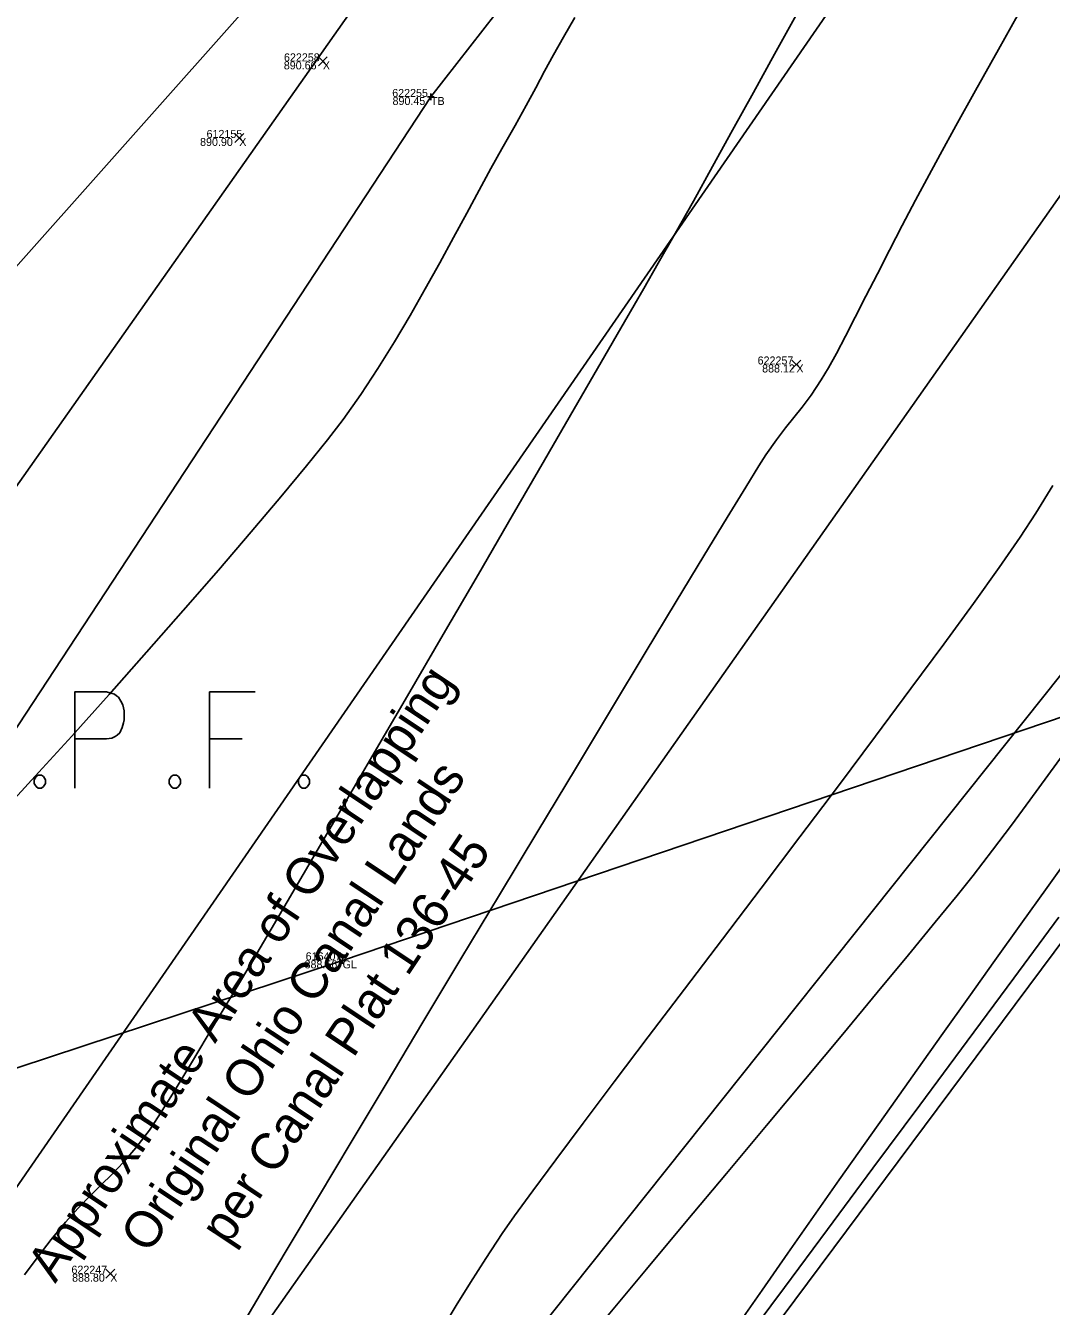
# Model space of a CAD drawing. Extents: x 1957117 to 1971063, y 701601 to 715861.
# Drawn here: x 1964540.8 to 1964585.6, y 708229.1 to 708285.1 of the extents above; entities that cross this region are included whole.
import ezdxf

# ---------------------------------------------------------------- set-up
doc = ezdxf.new("R2010")
doc.units = 0
for name, color, linetype in [('AP_X_Lights', 7, 'Continuous'), ('DT_X_Break_Line', 7, 'Continuous'), ('DT_X_Contour_Major', 7, 'Continuous'), ('DT_X_Contour_Minor', 7, 'Continuous'), ('DT_X_TIN_Hull', 7, 'Continuous'), ('GE_X_CL_20', 7, 'Continuous'), ('PV_P_Drive', 7, 'Continuous'), ('PV_P_Shoulder', 7, 'Continuous'), ('RS_Raster1', 7, 'Continuous'), ('RW_X_Esmt_RR', 7, 'Continuous'), ('RW_X_Fee_RW', 7, 'Continuous'), ('RW_X_Text', 7, 'Continuous'), ('SC_Scratch1', 7, 'Continuous'), ('SC_Shading3', 7, 'Continuous'), ('SC_Shading5', 7, 'Continuous')]:
    doc.layers.add(name, color=color, linetype=linetype)

msp = doc.modelspace()

# ---------------------------------------------------------------- linework, layer by layer
at = {"layer": 'AP_X_Lights'}
for p, q in [((1964553.573, 708283.39), (1964553.961, 708283.78)), ((1964553.573, 708283.78), (1964553.961, 708283.39)), ((1964549.92, 708280.042), (1964550.308, 708280.432)), ((1964549.92, 708280.432), (1964550.308, 708280.042)), ((1964574.281, 708270.137), (1964574.669, 708270.527)), ((1964574.281, 708270.527), (1964574.669, 708270.137)), ((1964544.278, 708230.379), (1964544.666, 708230.769)), ((1964544.278, 708230.769), (1964544.666, 708230.379))]:
    msp.add_line(p, q, dxfattribs=at)
at = {"layer": 'DT_X_Break_Line'}
for points in [[(1964459.419, 708166.066), (1964484.47, 708210.071), (1964517.163, 708248.532), (1964551.272, 708286.883), (1964576.637, 708328.512), (1964605.613, 708370.101), (1964635.976, 708409.606), (1964662.807, 708439.954), (1964694.29, 708479.765), (1964724.075, 708520.081), (1964753.89, 708554.285), (1964794.454, 708592.201), (1964843.924, 708634.62), (1964878.394, 708661.199), (1964893.281, 708673.503), (1964913.837, 708697.422), (1964957.262, 708730.313), (1964994.166, 708761.913), (1965030.611, 708787.347)], [(1965041.837, 708774.578), (1965010.271, 708750.665), (1964969.626, 708721.958), (1964924.341, 708685.464), (1964900.18, 708665.667), (1964887.175, 708651.723), (1964860.054, 708620.024), (1964813.093, 708578.67), (1964771.951, 708542.904), (1964742.265, 708507.977), (1964705.969, 708472.325), (1964672.96, 708431.648), (1964649.579, 708399.778), (1964617.533, 708362.045), (1964589.28, 708321.646), (1964558.497, 708282.029), (1964530.137, 708238.87), (1964501.633, 708199.836), (1964472.058, 708159.676)], [(1965050.602, 708752.489), (1965022.418, 708737.957), (1964979.532, 708707.414), (1964946.947, 708671.366), (1964902.088, 708640.345), (1964867.661, 708605.251), (1964845.393, 708553.042), (1964812.967, 708521.412), (1964774.51, 708483.156), (1964735.488, 708448.226), (1964693.701, 708418.355), (1964680.131, 708378.684), (1964649.884, 708340.402), (1964620.274, 708299.709), (1964589.442, 708261.034), (1964557.968, 708221.563), (1964529.012, 708179.196)]]:
    msp.add_lwpolyline(points, dxfattribs=at)
at = {"layer": 'DT_X_Contour_Major'}
msp.add_lwpolyline([(1964539.667, 708250.665), (1964541.192, 708252.324), (1964542.79, 708254.084), (1964544.424, 708255.905), (1964546.061, 708257.747), (1964547.665, 708259.571), (1964549.202, 708261.338), (1964550.636, 708263.008), (1964551.933, 708264.54), (1964553.058, 708265.897), (1964553.976, 708267.037), (1964554.652, 708267.922), (1964555.429, 708269.025), (1964556.177, 708270.161), (1964556.896, 708271.317), (1964557.587, 708272.48), (1964558.249, 708273.637), (1964558.882, 708274.777), (1964559.485, 708275.885), (1964560.059, 708276.95), (1964560.602, 708277.959), (1964561.116, 708278.899), (1964561.6, 708279.758), (1964562.182, 708280.784), (1964562.663, 708281.66), (1964563.079, 708282.435), (1964563.465, 708283.158), (1964563.856, 708283.877), (1964564.287, 708284.642), (1964564.793, 708285.502)], dxfattribs=at)
msp.add_lwpolyline([(1964539.667, 708250.665), (1964541.192, 708252.324), (1964542.79, 708254.084), (1964544.424, 708255.905), (1964546.061, 708257.747), (1964547.665, 708259.571), (1964549.202, 708261.338), (1964550.636, 708263.008), (1964551.933, 708264.54), (1964553.058, 708265.897), (1964553.976, 708267.037), (1964554.652, 708267.922), (1964555.429, 708269.025), (1964556.177, 708270.161), (1964556.896, 708271.317), (1964557.587, 708272.48), (1964558.249, 708273.637), (1964558.882, 708274.777), (1964559.485, 708275.885), (1964560.059, 708276.95), (1964560.602, 708277.959), (1964561.116, 708278.899), (1964561.6, 708279.758), (1964562.182, 708280.784), (1964562.663, 708281.66), (1964563.079, 708282.435), (1964563.465, 708283.158), (1964563.856, 708283.877), (1964564.287, 708284.642), (1964564.793, 708285.502)], dxfattribs=at)
at = {"layer": 'DT_X_Contour_Minor'}
for points in [[(1964584.423, 708286.091), (1964583.311, 708284.1), (1964582.312, 708282.307), (1964581.454, 708280.762), (1964580.766, 708279.517), (1964580.277, 708278.625), (1964579.677, 708277.51), (1964579.099, 708276.408), (1964578.545, 708275.333), (1964578.017, 708274.298), (1964577.518, 708273.316), (1964577.052, 708272.4), (1964576.621, 708271.563), (1964576.227, 708270.817), (1964575.874, 708270.178), (1964575.564, 708269.656), (1964575.121, 708268.987), (1964574.732, 708268.462), (1964574.368, 708268.009), (1964574, 708267.559), (1964573.6, 708267.039), (1964573.138, 708266.381), (1964572.835, 708265.903), (1964572.263, 708264.974), (1964571.451, 708263.644), (1964570.428, 708261.96), (1964569.223, 708259.971), (1964567.866, 708257.725), (1964566.385, 708255.271), (1964564.809, 708252.657), (1964563.168, 708249.931), (1964561.491, 708247.142), (1964559.806, 708244.338), (1964558.144, 708241.568), (1964556.533, 708238.879), (1964555.001, 708236.32), (1964553.579, 708233.94), (1964552.296, 708231.787), (1964551.18, 708229.909), (1964550.26, 708228.355)], [(1964584.423, 708286.091), (1964583.311, 708284.1), (1964582.312, 708282.307), (1964581.454, 708280.762), (1964580.766, 708279.517), (1964580.277, 708278.625), (1964579.677, 708277.51), (1964579.099, 708276.408), (1964578.545, 708275.333), (1964578.017, 708274.298), (1964577.518, 708273.316), (1964577.052, 708272.4), (1964576.621, 708271.563), (1964576.227, 708270.817), (1964575.874, 708270.178), (1964575.564, 708269.656), (1964575.121, 708268.987), (1964574.732, 708268.462), (1964574.368, 708268.009), (1964574, 708267.559), (1964573.6, 708267.039), (1964573.138, 708266.381), (1964572.835, 708265.903), (1964572.263, 708264.974), (1964571.451, 708263.644), (1964570.428, 708261.96), (1964569.223, 708259.971), (1964567.866, 708257.725), (1964566.385, 708255.271), (1964564.809, 708252.657), (1964563.168, 708249.931), (1964561.491, 708247.142), (1964559.806, 708244.338), (1964558.144, 708241.568), (1964556.533, 708238.879), (1964555.001, 708236.32), (1964553.579, 708233.94), (1964552.296, 708231.787), (1964551.18, 708229.909), (1964550.26, 708228.355)], [(1964540.721, 708230.528), (1964541.276, 708231.266), (1964541.893, 708232.066), (1964542.511, 708232.822), (1964543.066, 708233.439), (1964543.578, 708233.962), (1964544.066, 708234.441), (1964544.551, 708234.921), (1964545.052, 708235.452), (1964545.589, 708236.079), (1964546.183, 708236.851), (1964546.572, 708237.434), (1964547.195, 708238.43), (1964548.025, 708239.794), (1964549.037, 708241.481), (1964550.205, 708243.445), (1964551.502, 708245.641), (1964552.904, 708248.024), (1964554.384, 708250.549), (1964555.916, 708253.171), (1964557.474, 708255.843), (1964559.034, 708258.522), (1964560.568, 708261.162), (1964562.051, 708263.718), (1964563.458, 708266.145), (1964564.762, 708268.397), (1964565.937, 708270.429), (1964566.958, 708272.196), (1964567.799, 708273.653), (1964568.434, 708274.755), (1964569.174, 708276.053), (1964569.969, 708277.469), (1964570.809, 708278.983), (1964571.687, 708280.573), (1964572.593, 708282.222), (1964573.52, 708283.907), (1964574.459, 708285.611)], [(1964540.721, 708230.528), (1964541.276, 708231.266), (1964541.893, 708232.066), (1964542.511, 708232.822), (1964543.066, 708233.439), (1964543.578, 708233.962), (1964544.066, 708234.441), (1964544.551, 708234.921), (1964545.052, 708235.452), (1964545.589, 708236.079), (1964546.183, 708236.851), (1964546.572, 708237.434), (1964547.195, 708238.43), (1964548.025, 708239.794), (1964549.037, 708241.481), (1964550.205, 708243.445), (1964551.502, 708245.641), (1964552.904, 708248.024), (1964554.384, 708250.549), (1964555.916, 708253.171), (1964557.474, 708255.843), (1964559.034, 708258.522), (1964560.568, 708261.162), (1964562.051, 708263.718), (1964563.458, 708266.145), (1964564.762, 708268.397), (1964565.937, 708270.429), (1964566.958, 708272.196), (1964567.799, 708273.653), (1964568.434, 708274.755), (1964569.174, 708276.053), (1964569.969, 708277.469), (1964570.809, 708278.983), (1964571.687, 708280.573), (1964572.593, 708282.222), (1964573.52, 708283.907), (1964574.459, 708285.611)], [(1964585.682, 708265.038), (1964584.947, 708263.826), (1964584.258, 708262.777), (1964583.337, 708261.448), (1964582.215, 708259.877), (1964580.921, 708258.101), (1964579.486, 708256.157), (1964577.939, 708254.081), (1964576.311, 708251.91), (1964574.632, 708249.681), (1964572.931, 708247.432), (1964571.239, 708245.198), (1964569.585, 708243.017), (1964568, 708240.926), (1964566.513, 708238.961), (1964565.156, 708237.16), (1964563.956, 708235.558), (1964562.946, 708234.194), (1964562.154, 708233.104), (1964561.611, 708232.325), (1964560.898, 708231.242), (1964560.229, 708230.194), (1964559.601, 708229.179), (1964559.007, 708228.196)], [(1964585.682, 708265.038), (1964584.947, 708263.826), (1964584.258, 708262.777), (1964583.337, 708261.448), (1964582.215, 708259.877), (1964580.921, 708258.101), (1964579.486, 708256.157), (1964577.939, 708254.081), (1964576.311, 708251.91), (1964574.632, 708249.681), (1964572.931, 708247.432), (1964571.239, 708245.198), (1964569.585, 708243.017), (1964568, 708240.926), (1964566.513, 708238.961), (1964565.156, 708237.16), (1964563.956, 708235.558), (1964562.946, 708234.194), (1964562.154, 708233.104), (1964561.611, 708232.325), (1964560.898, 708231.242), (1964560.229, 708230.194), (1964559.601, 708229.179), (1964559.007, 708228.196)], [(1964566.241, 708228.759), (1964567.919, 708230.77), (1964569.656, 708232.85), (1964571.418, 708234.959), (1964573.169, 708237.056), (1964574.875, 708239.101), (1964576.501, 708241.053), (1964578.012, 708242.871), (1964579.372, 708244.514), (1964580.547, 708245.942), (1964581.502, 708247.115), (1964582.202, 708247.991), (1964583.054, 708249.092), (1964583.878, 708250.186), (1964584.682, 708251.275), (1964585.471, 708252.361), (1964586.251, 708253.444)], [(1964566.241, 708228.759), (1964567.919, 708230.77), (1964569.656, 708232.85), (1964571.418, 708234.959), (1964573.169, 708237.056), (1964574.875, 708239.101), (1964576.501, 708241.053), (1964578.012, 708242.871), (1964579.372, 708244.514), (1964580.547, 708245.942), (1964581.502, 708247.115), (1964582.202, 708247.991), (1964583.054, 708249.092), (1964583.878, 708250.186), (1964584.682, 708251.275), (1964585.471, 708252.361), (1964586.251, 708253.444)], [(1964572.211, 708227.626), (1964573.953, 708229.972), (1964575.838, 708232.513), (1964577.824, 708235.191), (1964579.87, 708237.951), (1964581.936, 708240.736), (1964583.979, 708243.492), (1964585.958, 708246.16)], [(1964572.211, 708227.626), (1964573.953, 708229.972), (1964575.838, 708232.513), (1964577.824, 708235.191), (1964579.87, 708237.951), (1964581.936, 708240.736), (1964583.979, 708243.492), (1964585.958, 708246.16)]]:
    msp.add_lwpolyline(points, dxfattribs=at)
at = {"layer": 'DT_X_TIN_Hull'}
msp.add_lwpolyline([(1964536.348, 708175.363), (1964564.579, 708216.242), (1964595.189, 708257.308), (1964625.766, 708297.107), (1964655.588, 708336.552), (1964686.979, 708377.083), (1964740.021, 708446.13), (1964774.51, 708483.156), (1964812.967, 708521.412), (1964845.393, 708553.042), (1964881.436, 708597.401), (1964917.009, 708618.529), (1964955.834, 708656.519), (1965000.391, 708688.781), (1965035.96, 708720.883), (1965107.668, 708767.232), (1965152.31, 708796.963), (1965192.253, 708823.809)], dxfattribs=at)
at = {"layer": 'GE_X_CL_20'}
msp.add_lwpolyline([(1964578.061, 708318.542), (1963713.717, 707090.878)], dxfattribs=at)
at = {"layer": 'PV_P_Drive'}
for p, q in [((1964558.351, 708282.029), (1964558.643, 708282.029)), ((1964558.497, 708282.175), (1964558.497, 708281.883)), ((1964558.497, 708282.029), (1964558.497, 708282.029)), ((1964554.486, 708244.276), (1964554.778, 708244.276)), ((1964554.632, 708244.422), (1964554.632, 708244.13)), ((1964554.632, 708244.276), (1964554.632, 708244.276))]:
    msp.add_line(p, q, dxfattribs=at)
at = {"layer": 'RW_X_Esmt_RR'}
for points in [[(1963738.247, 707073.608), (1964602.591, 708301.271)], [(1964386.17, 708187.928), (1964430.53, 708202.759), (1964474.039, 708217.592), (1964481.578, 708220.853), (1964503.446, 708227.387), (1964554.632, 708244.276), (1964595.572, 708258.137), (1964700.909, 708289.274)]]:
    msp.add_lwpolyline(points, dxfattribs=at)
at = {"layer": 'RW_X_Fee_RW'}
msp.add_lwpolyline([(1963881.046, 707276.431), (1964172.578, 707701.964), (1964668.324, 708419.582), (1964735.207, 708501.875), (1964966.496, 708718.802), (1965107.468, 708816.338), (1965585.552, 709094.216), (1966091.861, 709326.705), (1966247.281, 709386.816), (1966633.174, 709551.737), (1966943.202, 709670.565), (1967172.032, 709812.662), (1967935.697, 710373.174), (1968346.714, 710683.963), (1968484.345, 710796.182), (1968743.632, 711067.038), (1968903.937, 711275.819), (1969041.222, 711501.316), (1969638.166, 712572.015), (1970019.077, 713196.718)], dxfattribs=at)
at = {"layer": 'SC_Shading3'}
for points in [[(1964542.917, 708251.812), (1964542.917, 708256.012), (1964544.305, 708256.012), (1964544.45, 708255.979), (1964544.653, 708255.913), (1964544.74, 708255.846), (1964544.826, 708255.78), (1964544.942, 708255.615), (1964545.029, 708255.45), (1964545.087, 708255.185), (1964545.087, 708254.788), (1964545.058, 708254.656), (1964545, 708254.458), (1964544.884, 708254.226), (1964544.768, 708254.127), (1964544.682, 708254.061), (1964544.537, 708253.995), (1964544.305, 708253.962), (1964542.917, 708253.962)], [(1964550.816, 708256.012), (1964548.819, 708256.012), (1964548.819, 708251.812)], [(1964548.819, 708253.962), (1964550.237, 708253.962)], [(1964541.325, 708252.374), (1964541.47, 708252.374), (1964541.557, 708252.308), (1964541.643, 708252.176), (1964541.643, 708252.01), (1964541.557, 708251.878), (1964541.47, 708251.812), (1964541.325, 708251.812), (1964541.238, 708251.878), (1964541.152, 708252.01), (1964541.152, 708252.176), (1964541.238, 708252.308), (1964541.325, 708252.374)], [(1964547.228, 708252.374), (1964547.373, 708252.374), (1964547.46, 708252.308), (1964547.546, 708252.176), (1964547.546, 708252.01), (1964547.46, 708251.878), (1964547.373, 708251.812), (1964547.228, 708251.812), (1964547.141, 708251.878), (1964547.054, 708252.01), (1964547.054, 708252.176), (1964547.141, 708252.308), (1964547.228, 708252.374)], [(1964552.87, 708252.374), (1964553.015, 708252.374), (1964553.102, 708252.308), (1964553.188, 708252.176), (1964553.188, 708252.01), (1964553.102, 708251.878), (1964553.015, 708251.812), (1964552.87, 708251.812), (1964552.783, 708251.878), (1964552.697, 708252.01), (1964552.697, 708252.176), (1964552.783, 708252.308), (1964552.87, 708252.374)]]:
    msp.add_lwpolyline(points, dxfattribs=at)
at = {"layer": 'SC_Shading5'}
for points in [[(1963589.678, 706586.994), (1963626.625, 706689.548), (1963651.76, 706746.832), (1963668.09, 706778.596), (1963682.768, 706805.402), (1963734.424, 706911.594), (1963826.849, 707116.717), (1963877.258, 707215.645), (1963964.981, 707354.472), (1964070.526, 707509.355), (1964132.574, 707601.994), (1964163.9, 707642.169), (1964191.2, 707685.167), (1964278.98, 707807.131), (1964326.11, 707874.364), (1964396.427, 707968.962), (1964508.519, 708133.679), (1964655.588, 708336.552), (1964745.319, 708429.172), (1964840.327, 708522.317), (1964988.178, 708660.245), (1965089.796, 708739.041), (1965251.743, 708835.216), (1965415.807, 708922.048), (1965866.2, 709149.38), (1966173.543, 709294.131), (1966283.627, 709338.196), (1966534.003, 709419.214), (1966689.084, 709471.266), (1967008.468, 709641.817), (1967166.677, 709750.124), (1967422.113, 709931.083), (1967818.707, 710198.831), (1968187.021, 710459.852), (1968360.589, 710592.493), (1968496.543, 710707.847), (1968606.427, 710809.378), (1968733.391, 710937.091), (1968807.28, 711025.4), (1968843.008, 711077.094), (1968863.233, 711106.099), (1968909.747, 711171.311), (1968974.133, 711279.559), (1969130.932, 711546.915), (1969247.433, 711744.686), (1969402.714, 712016.424), (1969505.287, 712191.789), (1969666.311, 712460.805), (1969771.586, 712639.896), (1969880.058, 712820.917), (1969964.994, 712955.706), (1969990.005, 713000.084), (1970030.065, 713068.479)], [(1963609.915, 706579.703), (1963646.615, 706681.572), (1963671.193, 706737.585), (1963687.092, 706768.511), (1963701.884, 706795.526), (1963753.906, 706902.469), (1963846.249, 707107.41), (1963895.973, 707204.994), (1963982.966, 707342.667), (1964088.35, 707497.312), (1964150.015, 707589.379), (1964181.502, 707629.761), (1964209.024, 707673.109), (1964296.517, 707794.674), (1964343.552, 707861.772), (1964413.958, 707956.489), (1964526.123, 708121.313), (1964672.104, 708322.686), (1964760.576, 708414.006), (1964855.195, 708506.77), (1965002.134, 708643.847), (1965101.925, 708721.226), (1965262.272, 708816.451), (1965425.685, 708902.939), (1965875.63, 709130.044), (1966182.13, 709274.398), (1966290.944, 709317.954), (1966540.737, 709398.785), (1966697.632, 709451.445), (1967019.644, 709623.399), (1967178.971, 709732.471), (1967434.35, 709913.39), (1967830.945, 710181.14), (1968199.774, 710442.525), (1968374.086, 710575.735), (1968510.806, 710691.739), (1968621.36, 710793.889), (1968749.296, 710922.58), (1968824.413, 711012.355), (1968860.678, 711064.827), (1968880.812, 711093.701), (1968927.778, 711159.547), (1968992.655, 711268.62), (1969149.476, 711536.015), (1969266.039, 711733.891), (1969421.336, 712005.657), (1969523.8, 712180.835), (1969684.812, 712449.831), (1969790.084, 712628.917), (1969898.385, 712809.653), (1969983.474, 712944.685), (1970008.657, 712989.367), (1970048.626, 713057.607)]]:
    msp.add_spline(points, degree=3, dxfattribs=at)

# ---------------------------------------------------------------- texts
at = {"layer": 'PV_P_Shoulder'}
for s, p in [('890.66', (1964552.061, 708283.235)), ('890.45', (1964556.816, 708281.679)), ('890.90', (1964548.4, 708279.887)), ('888.12', (1964572.976, 708269.982)), ('888.56', (1964552.97, 708243.926)), ('888.80', (1964542.802, 708230.224))]:
    msp.add_text(s, height=0.35, dxfattribs=at).set_placement(p)
at = {"layer": 'RS_Raster1'}
for s, p in [('622258', (1964552.069, 708283.585)), ('622255', (1964556.802, 708282.029)), ('612155', (1964548.684, 708280.237)), ('622257', (1964572.78, 708270.332)), ('616407', (1964553.017, 708244.276)), ('622247', (1964542.775, 708230.574))]:
    msp.add_text(s, height=0.35, dxfattribs=at).set_placement(p)
at = {"layer": 'RW_X_Text'}
for s, p in [('Approximate Area of Overlapping', (1964542.068, 708230.119)), ('Original Ohio Canal Lands', (1964546.157, 708231.398)), ('per Canal Plat 136-45', (1964549.629, 708231.751))]:
    msp.add_text(s, height=1.6, rotation=56.3489, dxfattribs=at).set_placement(p)
at = {"layer": 'SC_Scratch1'}
for s, p in [('X', (1964553.767, 708283.235)), ('TB', (1964558.497, 708281.679)), ('X', (1964550.114, 708279.887)), ('X', (1964574.475, 708269.982)), ('GL', (1964554.632, 708243.926)), ('X', (1964544.472, 708230.224))]:
    msp.add_text(s, height=0.35, dxfattribs=at).set_placement(p)

doc.saveas('drawing.dxf')
